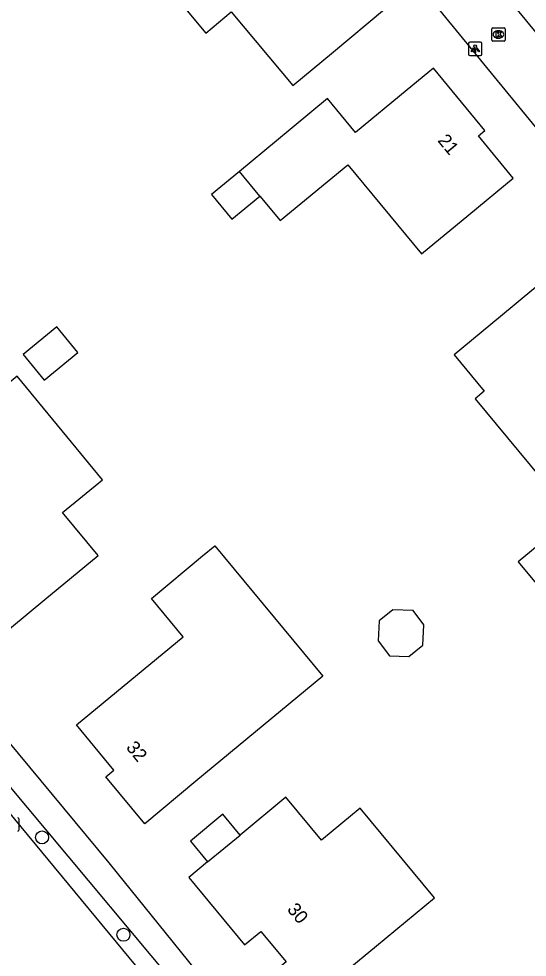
# Model space of a CAD drawing. Extents: x 157321 to 158827, y 386650 to 388532.
# Drawn here: x 158286.1 to 158324.3, y 387412.9 to 387483.5 of the extents above; entities that cross this region are included whole.
import ezdxf

# ---------------------------------------------------------------- set-up
doc = ezdxf.new("R2010")
doc.units = 0
for name, color, linetype in [('IMGEO_Boom', 7, 'Continuous'), ('IMGEO_Kolk', 7, 'Continuous'), ('IMGEO_Lichtpunt', 7, 'Continuous'), ('IMGEO_Pand', 7, 'Continuous'), ('IMGEO_Pand_nummerreeks', 7, 'Continuous'), ('IMGEO_Rijbaan_lokaal_gesloten', 7, 'Continuous'), ('IMGEO_Rijbaan_lokaal_open', 7, 'Continuous'), ('IMGEO_Voetpad_open', 7, 'Continuous')]:
    doc.layers.add(name, color=color, linetype=linetype)

msp = doc.modelspace()

# ---------------------------------------------------------------- linework, layer by layer
at = {"layer": 'IMGEO_Boom'}
for centre in [(158287.845, 387421.927), (158293.969, 387414.596)]:
    msp.add_circle(centre, 0.489, dxfattribs=at)
at = {"layer": 'IMGEO_Kolk'}
for p, q in [((158321.678, 387481.945), (158321.678, 387482.797)), ((158321.753, 387482.871), (158322.605, 387482.871)), ((158322.166, 387482.651), (158322.191, 387482.651)), ((158322.679, 387482.797), (158322.679, 387481.945)), ((158322.189, 387482.091), (158322.164, 387482.091)), ((158322.605, 387481.871), (158321.753, 387481.871)), ((158286.094, 387423.316), (158286.094, 387422.464))]:
    msp.add_line(p, q, dxfattribs=at)
for points in [[(158321.678, 387481.945), (158321.678, 387482.797)], [(158321.753, 387482.871), (158322.605, 387482.871)], [(158322.679, 387482.797), (158322.679, 387481.945)], [(158321.999, 387482.571), (158322.122, 387482.571), (158322.122, 387482.42), (158322.252, 387482.571), (158322.416, 387482.571), (158322.27, 387482.42), (158322.423, 387482.171), (158322.271, 387482.171), (158322.186, 387482.335), (158322.122, 387482.268), (158322.122, 387482.171), (158321.999, 387482.171), (158321.999, 387482.571)], [(158322.605, 387481.871), (158321.753, 387481.871)], [(158286.094, 387423.316), (158286.094, 387422.464)]]:
    msp.add_lwpolyline(points, dxfattribs=at)
for centre, start, end in [((158321.755, 387482.795), 91.55205, 178.44795), ((158321.755, 387482.795), 91.55205, 178.44795), ((158322.603, 387482.795), 1.55205, 88.44795), ((158322.603, 387482.795), 1.55205, 88.44795), ((158321.755, 387481.947), 181.55205, 268.44795), ((158321.755, 387481.947), 181.55205, 268.44795), ((158322.603, 387481.947), 271.55205, 358.44795), ((158322.603, 387481.947), 271.55205, 358.44795), ((158286.018, 387423.314), 1.55205, 88.44795), ((158286.018, 387423.314), 1.55205, 88.44795), ((158286.018, 387422.466), 271.55205, 358.44795), ((158286.018, 387422.466), 271.55205, 358.44795)]:
    msp.add_arc(centre, 0.0765, start, end, dxfattribs=at)
for centre, major_axis, ratio, start_param, end_param in [((158322.165, 387482.371), (-0.387, 0.002), 0.722429, 4.712389, 7.853982), ((158322.19, 387482.371), (-0.39, 0.002), 0.717154, 1.570796, 4.712389)]:
    msp.add_ellipse(centre, major_axis=major_axis, ratio=ratio, start_param=start_param, end_param=end_param, dxfattribs=at)
at = {"layer": 'IMGEO_Lichtpunt'}
for p, q in [((158319.932, 387481.693), (158319.932, 387480.886)), ((158319.932, 387481.693), (158319.932, 387480.886)), ((158320.834, 387481.788), (158320.026, 387481.788)), ((158320.834, 387481.788), (158320.026, 387481.788)), ((158320.928, 387480.886), (158320.928, 387481.693)), ((158320.928, 387480.886), (158320.928, 387481.693)), ((158320.026, 387480.792), (158320.834, 387480.792)), ((158320.026, 387480.792), (158320.834, 387480.792))]:
    msp.add_line(p, q, dxfattribs=at)
for points in [[(158320.306, 387481.357), (158320.345, 387481.329), (158320.157, 387481.067), (158320.119, 387481.094), (158320.306, 387481.357)], [(158320.408, 387481.309), (158320.455, 387481.309), (158320.455, 387480.987), (158320.408, 387480.987), (158320.408, 387481.309)], [(158320.518, 387481.329), (158320.556, 387481.356), (158320.743, 387481.094), (158320.704, 387481.066), (158320.518, 387481.329)]]:
    msp.add_lwpolyline(points, dxfattribs=at)
msp.add_circle((158320.431, 387481.491), 0.0994, dxfattribs=at)
for centre, start, end in [((158320.026, 387481.693), 90, 180), ((158320.026, 387481.693), 90, 180), ((158320.834, 387481.693), 0, 90), ((158320.834, 387481.693), 0, 90), ((158320.026, 387480.886), 180, 270), ((158320.026, 387480.886), 180, 270), ((158320.834, 387480.886), 270, 0), ((158320.834, 387480.886), 270, 360)]:
    msp.add_arc(centre, 0.0946, start, end, dxfattribs=at)
at = {"layer": 'IMGEO_Pand'}
for points in [[(158309.77, 387481.068), (158313.61, 387484.27), (158308.78, 387490.07), (158307.65, 387489.14), (158306.86, 387490.03), (158306.08, 387489.4), (158302.75, 387493.4), (158298.91, 387490.198), (158295.854, 387487.65), (158300.166, 387482.478), (158302.082, 387484.075), (158306.714, 387478.52), (158309.77, 387481.068)], [(158304.229, 387470.208), (158305.76, 387468.357), (158310.842, 387472.561), (158316.393, 387465.851), (158319.938, 387468.783), (158323.291, 387471.557), (158320.665, 387474.731), (158321.165, 387475.145), (158317.29, 387479.83), (158315.306, 387478.194), (158311.425, 387474.993), (158309.325, 387477.539), (158305.472, 387474.353), (158302.697, 387472.059)], [(158302.697, 387472.059), (158300.59, 387470.317), (158302.122, 387468.465), (158304.229, 387470.208)], [(158304.229, 387470.208), (158302.697, 387472.059)], [(158322.323, 387461.127), (158318.846, 387458.24), (158321.115, 387455.506), (158320.422, 387454.931), (158326.15, 387448.03), (158329.598, 387450.901), (158333.44, 387454.1), (158328.86, 387459.65), (158329.55, 387460.24), (158326.17, 387464.32), (158322.323, 387461.127)], [(158286.424, 387458.271), (158288.003, 387456.354), (158290.532, 387458.439), (158288.953, 387460.355), (158286.424, 387458.271)], [(158282.794, 387449.472), (158278.066, 387445.575), (158277.32, 387444.96), (158284.2, 387436.66), (158288.059, 387439.841), (158292.064, 387443.142), (158289.395, 387446.38), (158292.394, 387448.852), (158285.976, 387456.639), (158284.423, 387455.359), (158280.564, 387452.178), (158282.794, 387449.472)], [(158340.555, 387446.507), (158341.632, 387447.395), (158338.89, 387450.72), (158335.037, 387447.534), (158334.782, 387447.323), (158333.221, 387449.211), (158332.554, 387450.018), (158323.669, 387442.67), (158325.898, 387439.975), (158329.64, 387443.07), (158333.357, 387438.567), (158334.83, 387439.782), (158338.747, 387435.037), (158341.595, 387437.388), (158345.45, 387440.57), (158342.382, 387444.291), (158340.555, 387446.507)], [(158295.57, 387422.96), (158292.65, 387426.49), (158293.257, 387426.993), (158290.441, 387430.391), (158294.456, 387433.719), (158298.459, 387437.037), (158296.07, 387439.92), (158299.921, 387443.11), (158300.838, 387443.87), (158308.966, 387434.057), (158299.421, 387426.15), (158295.57, 387422.96)], [(158313.198, 387438.239), (158313.119, 387436.731), (158313.97, 387435.6), (158315.425, 387435.549), (158316.49, 387436.402), (158316.569, 387437.923), (158315.763, 387438.995), (158314.225, 387439.048), (158313.198, 387438.239)], [(158300.293, 387420.079), (158298.89, 387418.92), (158303.08, 387413.83), (158304.31, 387414.85), (158306.205, 387412.556), (158305.001, 387411.561), (158307.166, 387408.939), (158309.14, 387410.57), (158312.995, 387413.755), (158317.375, 387417.374), (158311.784, 387424.14), (158308.862, 387421.726), (158306.194, 387424.955), (158302.745, 387422.105)], [(158302.745, 387422.105), (158301.455, 387423.667), (158299.003, 387421.641), (158300.293, 387420.079)], [(158300.293, 387420.079), (158302.745, 387422.105)]]:
    msp.add_lwpolyline(points, dxfattribs=at)
at = {"layer": 'IMGEO_Rijbaan_lokaal_gesloten'}
msp.add_lwpolyline([(158299.543, 387406.653), (158284.207, 387425.19)], dxfattribs=at)
at = {"layer": 'IMGEO_Rijbaan_lokaal_open'}
for points in [[(158326.615, 387480.554), (158310.67, 387500), (158303.006, 387509.347), (158302.479, 387510.043)], [(158299.407, 387506.597), (158304.814, 387500), (158333.427, 387465.088)]]:
    msp.add_lwpolyline(points, dxfattribs=at)
at = {"layer": 'IMGEO_Voetpad_open'}
for points in [[(158322.266, 387385.753), (158312.256, 387396.466), (158306.873, 387402.666), (158292.905, 387420.025), (158240, 387483.798)], [(158285.19, 387425.998), (158300.61, 387407.534)]]:
    msp.add_lwpolyline(points, dxfattribs=at)

# ---------------------------------------------------------------- texts
at = {"layer": 'IMGEO_Pand_nummerreeks'}
for s, rotation, p in [('21', 309.59117, (158317.558, 387474.36)), ('32', 309.5974, (158294.117, 387428.671)), ('30', 309.56253, (158306.23, 387416.483))]:
    msp.add_text(s, height=1, rotation=rotation, dxfattribs=at).set_placement(p)

doc.saveas('drawing.dxf')
